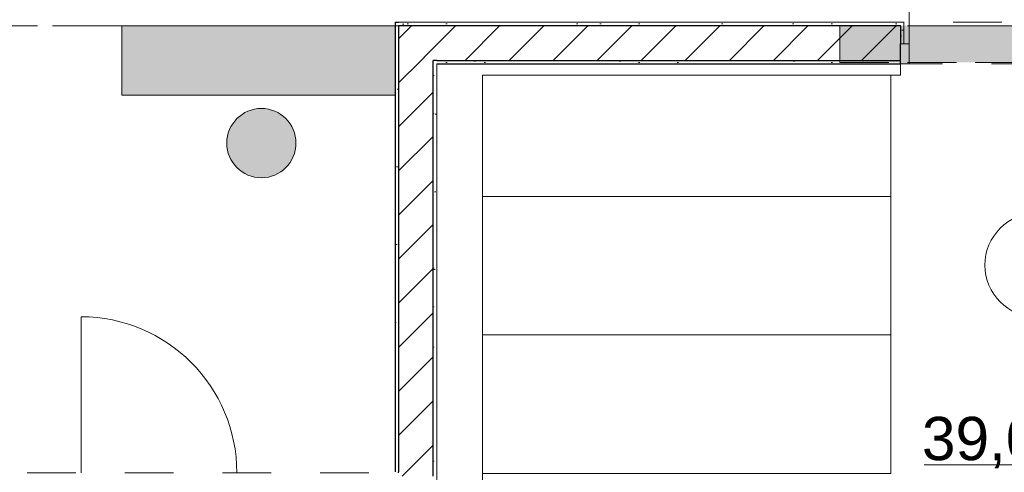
# Model space of a CAD drawing. Header units: millimetres. Extents: x -59761 to 112741, y -57975 to 46221.
# Tile 290 of 421: x 30010 to 35700, y -14177 to -11565. Entities that reach past the tile are written whole.
import ezdxf

# ---------------------------------------------------------------- set-up
doc = ezdxf.new("R2010")
doc.units = ezdxf.units.MM
for name, pattern in [('Wipeout_Contour', [1000, 0, -1000]), ('короткая штриховая', [282.222222, 141.111111, -141.111111]), ('Невидимая', [391.222223, 282.222223, -109]), ('Штриховая', [564.444447, 282.222223, -282.222223]), ('Штрихпунктирная', [670.277762, 352.777767, -176.388884, 0, -141.111112])]:
    doc.linetypes.add(name, pattern=pattern)
for name, color, linetype in [('Интерьер - конструкции мебели', 7, 'Continuous'), ('Интерьер - Мебель', 7, 'Continuous'), ('Интерьер - Оборудование бань', 7, 'Continuous'), ('Конструктив - Перемычки', 7, 'Continuous'), ('Конструктив - Стены Блок 200 нов', 7, 'Continuous'), ('Элемент модели - Границы зон', 7, 'Continuous'), ('Элемент Модели - Зона', 7, 'Continuous')]:
    doc.layers.add(name, color=color, linetype=linetype)
doc.styles.add('СГЕНЕРИР_СТИЛЬ_1', font='arial.ttf')
pattern_1 = [(45, (-45000, -54000), (-127.2792, 127.2792), [])]
pattern_2 = [(45, (-45000, -53650), (-111.36932, 111.36932), [0, -105, 0, -157.5]), (110, (-44650, -53650), (148.0016, 53.86817), [0, -77, 0, -133])]

msp = doc.modelspace()

# ---------------------------------------------------------------- hatches: boundary and pattern name
at = {"layer": 'Интерьер - конструкции мебели', "linetype": 'Continuous', "lineweight": 0}
msp.add_hatch(color=254, dxfattribs=at).paths.add_polyline_path([(32199.73, -11600), (30599.73, -11600), (30599.73, -12000), (32199.73, -12000)])
at = {"layer": 'Интерьер - Мебель', "linetype": 'Continuous', "lineweight": 0}
msp.add_hatch(color=255, dxfattribs=at).paths.add_polyline_path([(31406.56, -12477.54, 1), (31406.56, -12077.54, 1)])

# ---------------------------------------------------------------- linework, layer by layer
at = {"layer": 'Интерьер - конструкции мебели', "color": 7, "linetype": 'Continuous', "lineweight": 15, "flags": 128}
for points in [[(32199.73, -11600), (30599.73, -11600), (30599.73, -12000), (32199.73, -12000)], [(32684.73, -11885), (32684.73, -12585), (35044.73, -12585), (35044.73, -11885)], [(32684.73, -12585), (32684.73, -13385), (35044.73, -13385), (35044.73, -12585)], [(32684.73, -13385), (32684.73, -14185), (35044.73, -14185), (35044.73, -13385)]]:
    msp.add_lwpolyline(points, close=True, dxfattribs=at)
at = {"layer": 'Интерьер - Мебель', "color": 7, "linetype": 'Continuous', "lineweight": 15, "flags": 128}
msp.add_lwpolyline([(31406.56, -12477.54, 1), (31406.56, -12077.54, 1)], format="xyb", close=True, dxfattribs=at)
at = {"layer": 'Интерьер - Оборудование бань', "color": 7, "linetype": 'Continuous', "lineweight": 15}
for points in [[(32684.73, -11885), (32684.73, -12585), (35044.73, -12585), (35044.73, -11885)], [(32684.73, -12585), (32684.73, -13385), (35044.73, -13385), (35044.73, -12585)], [(32684.73, -13385), (32684.73, -14185), (35044.73, -14185), (35044.73, -13385)]]:
    msp.add_lwpolyline(points, close=True, dxfattribs=at)
at = {"layer": 'Конструктив - Стены Блок 200 нов', "color": 7, "linetype": 'Continuous', "lineweight": 5}
for p, q in [((35149.72, -11705), (35149.72, -11005)), ((35149.72, -11705), (35149.72, -11820)), ((30364.62, -14179.99), (30364.62, -13279.99))]:
    msp.add_line(p, q, dxfattribs=at)
for centre, radius in [((35149.72, -11705), 700), ((30364.62, -14179.99), 900)]:
    msp.add_arc(centre, radius, 0, 90, dxfattribs=at)
at = {"layer": 'Элемент Модели - Зона', "color": 7, "linetype": 'Continuous', "lineweight": 15}
msp.add_line((35237.17, -14135.12), (36537.75, -14135.12), dxfattribs=at)
at = {"layer": 'Элемент Модели - Зона', "color": 253, "linetype": 'Штриховая', "lineweight": 15, "flags": 128}
for points in [[(-8890, -17680), (-3119.74, -17680), (-3119.74, -14858.42), (142.53, -11594.86), (156.67, -11609), (156.67, -11580), (18300, -11580), (18300, -11600), (32399.73, -11600), (32399.73, -11580), (69081.36, -11580), (72316.72, -14823.47), (72320.06, -15158.11), (72320.06, -17695), (72360, -17695), (72360, -19700), (72120, -19700), (72120, -18300), (71700, -18300), (71700, -17900), (63300, -17900), (63300, -18300), (62700, -18300), (62700, -17900), (54320, -17900), (54320, -27030), (62700, -27030), (62700, -26350), (63300, -26350), (63300, -27540), (67380, -27540), (67380, -26630), (67500, -26630), (67500, -27660), (62920, -27660), (62920, -32819.89), (72120, -32819.89), (72120, -27750), (71650, -27750), (71650, -26250), (72120, -26250), (72120, -21200), (72360, -21200), (72360, -33849.94), (72120, -33849.94), (72120, -33059.89), (54320, -33059.89), (54320, -39349.94), (72120, -39349.94), (72120, -36299.94), (71700.06, -36299.94), (71700.06, -35674.44), (72120, -35674.44), (72120, -35349.94), (72360, -35349.94), (72360, -35679.94), (75850, -35679.94), (75850, -16794.88), (75238.88, -16794.88), (75238.88, -9000), (80700, -9000), (80700, -8700), (81300, -8700), (81300, -9000), (87517.1, -9000), (87517.1, -320), (85530, -320), (85530, 300), (84182.9, 300), (81300, 300), (81300, -300), (80700, -300), (80700, 212.5), (79799.78, 212.5), (72300, 212.5), (72300, -300), (71700, -300), (71700, 212.5), (63300, 212.5), (63300, -300), (62700, -300), (62700, 212.5), (54300, 212.5), (54300, -300), (53700, -300), (53700, 212.5), (45650, 212.5), (45650, -300), (45050, -300), (44950, -300), (44950, -5367.2), (32450.06, -5367.2), (32450.06, -200), (32450.06, 7690), (32460.06, 7690), (32460.06, 13850), (29720, 13850), (29720, 5730), (28964.53, 5730), (28964.53, 212), (27300.06, 212), (27300.06, -300), (26700.06, -300), (26700.06, 212), (18300, 212), (18300, -300), (17700, -300), (17700, 212), (16025.03, 212), (16025.03, -7500), (16025.03, -9042.59), (9300, -9042.59), (9300, -9300), (8700, -9300), (8700, -9042.59), (300, -9042.59), (300, -9300), (-300, -9300), (-300, -9042.59), (-8250, -9042.59), (-8250, -9300), (-8850, -9300), (-8850, -9042.59), (-8890, -9042.59)], [(23960.57, -14189.99), (23960.57, -13289.99), (24078.18, -13289.99), (24078.18, -14189.99), (24979.73, -14189.99), (24979.73, -14179.99), (32179.73, -14179.99), (32179.73, -11600), (17520, -11600), (17520, -14189.99), (18420, -14189.99), (18420, -13289.99), (18540, -13289.99), (18540, -14189.99), (19440, -14189.99), (19440, -14309.99), (18540, -14309.99), (18540, -15209.99), (18420, -15209.99), (18420, -14309.99), (17520, -14309.99), (17520, -17680), (24979.73, -17680), (24979.73, -14309.99), (24079.73, -14309.99), (24079.73, -15209.99), (23959.8, -15209.99), (23959.8, -14309.99), (23059.8, -14309.99), (23059.8, -14189.99)], [(39079.3, -17680), (39079.3, -11820), (32419.73, -11820), (32419.73, -17680)]]:
    msp.add_lwpolyline(points, close=True, dxfattribs=at)
at = {"layer": 'Элемент Модели - Зона', "color": 7, "linetype": 'Continuous', "lineweight": 15, "flags": 128}
msp.add_lwpolyline([(36187.46, -12981.54, 1), (35587.46, -12981.54, 1)], format="xyb", close=True, dxfattribs=at)

# ---------------------------------------------------------------- texts
at = {"layer": 'Элемент Модели - Зона', "color": 7, "lineweight": 15, "insert": (35887.46, -14005.8), "char_height": 250, "attachment_point": 5, "style": 'СГЕНЕРИР_СТИЛЬ_1'}
msp.add_mtext('\\A1;{\\pqc;\\fArial|b0|i0|c204|p38;39,03 м²}', dxfattribs=at)

# ---------------------------------------------------------------- next in the draw order: wipeouts: each hides what was drawn before it
at = {"color": 254, "linetype": 'Wipeout_Contour', "lineweight": 0, "ltscale": 7522966.842524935}
msp.add_wipeout([(32199.73, -11580), (32179.73, -11580), (32199.73, -11600)], dxfattribs=at).dxf.layer = 'Конструктив - Стены Блок 200 нов'
at = {"color": 254, "linetype": 'Wipeout_Contour', "lineweight": 0, "ltscale": 7523700.633998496}
msp.add_wipeout([(32419.73, -11800), (32399.73, -11800), (32419.73, -11820)], dxfattribs=at).dxf.layer = 'Конструктив - Стены Блок 200 нов'

# ---------------------------------------------------------------- next in the draw order: wipeouts: each hides what was drawn before it
at = {"color": 254, "linetype": 'Wipeout_Contour', "lineweight": 0, "ltscale": 7523412.398698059}
msp.add_wipeout([(32399.73, -11600), (32199.73, -11600), (32399.73, -11800)], dxfattribs=at).dxf.layer = 'Конструктив - Стены Блок 200 нов'

# ---------------------------------------------------------------- next in the draw order: hatches: boundary and pattern name
at = {"layer": 'Конструктив - Стены Блок 200 нов', "linetype": 'Continuous', "lineweight": 5}
h = msp.add_hatch(dxfattribs=at)
h.set_pattern_fill('БЛОКИ_БЕТОННЫЕ_ЭФФЕКТИВН_2D', style=0, pattern_type=2)
h.set_pattern_definition(pattern_1)
h.paths.add_polyline_path([(32399.73, -11600), (32199.73, -11600), (32399.73, -11800)])

# ---------------------------------------------------------------- next in the draw order: wipeouts: each hides what was drawn before it
at = {"color": 254, "linetype": 'Wipeout_Contour', "lineweight": 0, "ltscale": 10031231.0638798}
msp.add_wipeout([(32179.73, -11600), (32179.73, -14174.99), (32199.73, -14174.99), (32199.73, -11600)], dxfattribs=at).dxf.layer = 'Конструктив - Стены Блок 200 нов'
at = {"color": 254, "linetype": 'Wipeout_Contour', "lineweight": 0, "ltscale": 10033002.19176294}
msp.add_wipeout([(32399.73, -11820), (32399.73, -17680), (32419.73, -17680), (32419.73, -11820)], dxfattribs=at).dxf.layer = 'Конструктив - Стены Блок 200 нов'

# ---------------------------------------------------------------- next in the draw order: hatches: boundary and pattern name
at = {"layer": 'Конструктив - Стены Блок 200 нов', "linetype": 'Continuous', "lineweight": 5}
h = msp.add_hatch(dxfattribs=at)
h.set_pattern_fill('ШТУКАТУРКА__ГИПС_01_000D', color=252, style=0, pattern_type=2)
h.set_pattern_definition(pattern_2)
h.paths.add_polyline_path([(32179.73, -11600), (32179.73, -14174.99), (32199.73, -14174.99), (32199.73, -11600)])
h = msp.add_hatch(dxfattribs=at)
h.set_pattern_fill('ШТУКАТУРКА__ГИПС_01_000D', color=252, style=0, pattern_type=2)
h.set_pattern_definition(pattern_2)
h.paths.add_polyline_path([(32399.73, -11820), (32399.73, -17680), (32419.73, -17680), (32419.73, -11820)])

# ---------------------------------------------------------------- next in the draw order: wipeouts: each hides what was drawn before it
at = {"color": 254, "linetype": 'Wipeout_Contour', "lineweight": 0, "ltscale": 7522950.473330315}
msp.add_wipeout([(32179.73, -11600), (32199.73, -11600), (32179.73, -11580)], dxfattribs=at).dxf.layer = 'Конструктив - Стены Блок 200 нов'
at = {"color": 254, "linetype": 'Wipeout_Contour', "lineweight": 0, "ltscale": 7523684.266575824}
msp.add_wipeout([(32399.73, -11820), (32419.73, -11820), (32399.73, -11800)], dxfattribs=at).dxf.layer = 'Конструктив - Стены Блок 200 нов'

# ---------------------------------------------------------------- next in the draw order: wipeouts: each hides what was drawn before it
at = {"color": 254, "linetype": 'Wipeout_Contour', "lineweight": 0, "ltscale": 10031721.47195248}
msp.add_wipeout([(32199.73, -11800), (32199.73, -14199.99), (32399.73, -14199.99), (32399.73, -11800)], dxfattribs=at).dxf.layer = 'Конструктив - Стены Блок 200 нов'

# ---------------------------------------------------------------- next in the draw order: hatches: boundary and pattern name
at = {"layer": 'Конструктив - Стены Блок 200 нов', "linetype": 'Continuous', "lineweight": 5}
h = msp.add_hatch(dxfattribs=at)
h.set_pattern_fill('БЛОКИ_БЕТОННЫЕ_ЭФФЕКТИВН_2D', style=0, pattern_type=2)
h.set_pattern_definition(pattern_1)
h.paths.add_polyline_path([(32199.73, -11800), (32199.73, -14199.99), (32399.73, -14199.99), (32399.73, -11800)])

# ---------------------------------------------------------------- next in the draw order: linework, layer by layer
at = {"layer": 'Конструктив - Стены Блок 200 нов', "color": 7, "linetype": 'Continuous', "lineweight": 30}
msp.add_line((32199.73, -14179.99), (32199.73, -14174.99), dxfattribs=at)

# ---------------------------------------------------------------- next in the draw order: wipeouts: each hides what was drawn before it
at = {"color": 254, "linetype": 'Wipeout_Contour', "lineweight": 0, "ltscale": 7523238.709352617}
msp.add_wipeout([(32199.73, -11800), (32399.73, -11800), (32199.73, -11600)], dxfattribs=at).dxf.layer = 'Конструктив - Стены Блок 200 нов'

# ---------------------------------------------------------------- next in the draw order: hatches: boundary and pattern name
at = {"layer": 'Конструктив - Стены Блок 200 нов', "linetype": 'Continuous', "lineweight": 5}
h = msp.add_hatch(dxfattribs=at)
h.set_pattern_fill('БЛОКИ_БЕТОННЫЕ_ЭФФЕКТИВН_2D', style=0, pattern_type=2)
h.set_pattern_definition(pattern_1)
h.paths.add_polyline_path([(32199.73, -11800), (32399.73, -11800), (32199.73, -11600)])

# ---------------------------------------------------------------- next in the draw order: linework, layer by layer
at = {"layer": 'Конструктив - Стены Блок 200 нов', "color": 7, "linetype": 'Continuous', "lineweight": 30}
for p, q in [((32399.73, -11600), (32199.73, -11600)), ((32199.73, -11600), (32199.73, -11800)), ((32199.73, -11800), (32199.73, -14174.99)), ((32419.73, -11800), (32399.73, -11800)), ((32399.73, -14199.99), (32399.73, -11800))]:
    msp.add_line(p, q, dxfattribs=at)
at = {"layer": 'Конструктив - Стены Блок 200 нов', "color": 7, "linetype": 'Continuous', "lineweight": 30, "flags": 128}
for points in [[(32179.73, -11580), (32199.73, -11580)], [(32179.73, -11580), (32179.73, -14174.99)]]:
    msp.add_lwpolyline(points, dxfattribs=at)
at = {"layer": 'Конструктив - Стены Блок 200 нов', "color": 7, "linetype": 'Continuous', "lineweight": 5, "flags": 128}
msp.add_lwpolyline([(32419.73, -17680), (32419.73, -11820)], dxfattribs=at)

# ---------------------------------------------------------------- next in the draw order: wipeouts: each hides what was drawn before it
at = {"color": 254, "linetype": 'Wipeout_Contour', "lineweight": 0, "ltscale": 10036410.1765115}
msp.add_wipeout([(32199.73, -11600), (35099.72, -11600), (35099.72, -11580), (32199.73, -11580)], dxfattribs=at).dxf.layer = 'Конструктив - Стены Блок 200 нов'
at = {"color": 254, "linetype": 'Wipeout_Contour', "lineweight": 0, "ltscale": 10036951.62944423}
msp.add_wipeout([(32419.73, -11820), (35099.72, -11820), (35099.72, -11800), (32419.73, -11800)], dxfattribs=at).dxf.layer = 'Конструктив - Стены Блок 200 нов'

# ---------------------------------------------------------------- next in the draw order: hatches: boundary and pattern name
at = {"layer": 'Конструктив - Стены Блок 200 нов', "linetype": 'Continuous', "lineweight": 5}
h = msp.add_hatch(dxfattribs=at)
h.set_pattern_fill('ШТУКАТУРКА__ГИПС_01_000D', color=252, style=0, pattern_type=2)
h.set_pattern_definition(pattern_2)
h.paths.add_polyline_path([(32199.73, -11600), (35099.72, -11600), (35099.72, -11580), (32199.73, -11580)])
h = msp.add_hatch(dxfattribs=at)
h.set_pattern_fill('ШТУКАТУРКА__ГИПС_01_000D', color=252, style=0, pattern_type=2)
h.set_pattern_definition(pattern_2)
h.paths.add_polyline_path([(32419.73, -11820), (35099.72, -11820), (35099.72, -11800), (32419.73, -11800)])

# ---------------------------------------------------------------- next in the draw order: wipeouts: each hides what was drawn before it
at = {"color": 254, "linetype": 'Wipeout_Contour', "lineweight": 0, "ltscale": 12547415.06114091}
msp.add_wipeout([(32399.73, -11600), (32399.73, -11800), (35099.72, -11800), (35099.72, -11705), (35099.72, -11600)], dxfattribs=at).dxf.layer = 'Конструктив - Стены Блок 200 нов'

# ---------------------------------------------------------------- next in the draw order: hatches: boundary and pattern name
at = {"layer": 'Конструктив - Стены Блок 200 нов', "linetype": 'Continuous', "lineweight": 5}
h = msp.add_hatch(dxfattribs=at)
h.set_pattern_fill('БЛОКИ_БЕТОННЫЕ_ЭФФЕКТИВН_2D', style=0, pattern_type=2)
h.set_pattern_definition(pattern_1)
h.paths.add_polyline_path([(32399.73, -11600), (32399.73, -11800), (35099.72, -11800), (35099.72, -11705), (35099.72, -11600)])

# ---------------------------------------------------------------- next in the draw order: linework, layer by layer
at = {"layer": 'Интерьер - Оборудование бань', "color": 7, "linetype": 'Continuous', "lineweight": 15}
msp.add_lwpolyline([(35099.72, -11800), (35099.72, -11885), (32684.73, -11885), (32684.73, -17615), (39014.3, -17615), (39014.3, -11885), (36599.72, -11885), (36599.72, -11800)], dxfattribs=at)
at = {"layer": 'Конструктив - Перемычки', "color": 7, "linetype": 'Невидимая', "lineweight": 0}
for q in [(34749.72, -11599.92), (36949.72, -11811.92)]:
    msp.add_line((34749.72, -11811.92), q, dxfattribs=at)
at = {"layer": 'Конструктив - Стены Блок 200 нов', "color": 7, "linetype": 'Continuous', "lineweight": 30}
for p, q in [((32399.73, -11600), (32199.73, -11600)), ((32419.73, -11800), (32399.73, -11800)), ((32419.73, -11800), (35099.72, -11800)), ((35099.72, -11820), (35099.72, -11800)), ((35099.72, -11820), (35099.72, -11800)), ((35099.72, -11820), (35099.72, -11800))]:
    msp.add_line(p, q, dxfattribs=at)
at = {"layer": 'Конструктив - Стены Блок 200 нов', "color": 7, "linetype": 'Continuous', "lineweight": 5}
msp.add_line((35149.72, -11820), (35099.72, -11820), dxfattribs=at)
at = {"layer": 'Конструктив - Стены Блок 200 нов', "color": 7, "linetype": 'Continuous', "lineweight": 30, "flags": 128}
msp.add_lwpolyline([(32419.73, -11820), (35099.72, -11820)], dxfattribs=at)
at = {"layer": 'Элемент модели - Границы зон', "color": 7, "linetype": 'короткая штриховая', "lineweight": 15}
msp.add_line((17500, -11600), (32399.73, -11600), dxfattribs=at)

# ---------------------------------------------------------------- next in the draw order: wipeouts: each hides what was drawn before it
at = {"color": 254, "linetype": 'Wipeout_Contour', "lineweight": 0, "ltscale": 12552777.66346916}
msp.add_wipeout([(35099.72, -11580), (35099.72, -11600), (35099.72, -11705), (35119.72, -11705), (35119.72, -11580)], dxfattribs=at).dxf.layer = 'Конструктив - Стены Блок 200 нов'

# ---------------------------------------------------------------- next in the draw order: hatches: boundary and pattern name
at = {"layer": 'Конструктив - Перемычки', "linetype": 'Continuous', "lineweight": 0}
msp.add_hatch(color=59, dxfattribs=at).paths.add_polyline_path([(34749.72, -11599.92), (34749.72, -11811.92), (36949.72, -11811.92), (36949.72, -11599.92)])
at = {"layer": 'Конструктив - Стены Блок 200 нов', "linetype": 'Continuous', "lineweight": 5}
h = msp.add_hatch(dxfattribs=at)
h.set_pattern_fill('ШТУКАТУРКА__ГИПС_01_000D', color=252, style=0, pattern_type=2)
h.set_pattern_definition(pattern_2)
h.paths.add_polyline_path([(35099.72, -11580), (35099.72, -11600), (35099.72, -11705), (35119.72, -11705), (35119.72, -11580)])
at = {"layer": 'Конструктив - Стены Блок 200 нов', "linetype": 'Continuous', "lineweight": 0}
msp.add_hatch(color=255, dxfattribs=at).paths.add_polyline_path([(35099.72, -11705), (35099.72, -11820), (35149.72, -11820), (35149.72, -11705)])

# ---------------------------------------------------------------- next in the draw order: linework, layer by layer
at = {"layer": 'Конструктив - Перемычки', "color": 7, "linetype": 'Невидимая', "lineweight": 0}
msp.add_line((34749.72, -11599.92), (36949.72, -11599.92), dxfattribs=at)
at = {"layer": 'Конструктив - Перемычки', "color": 7, "linetype": 'Штрихпунктирная', "lineweight": 0}
msp.add_line((34749.72, -11599.92), (36949.72, -11599.92), dxfattribs=at)
at = {"layer": 'Конструктив - Стены Блок 200 нов', "color": 7, "linetype": 'Continuous', "lineweight": 30}
for p, q in [((35099.72, -11600), (32399.73, -11600)), ((35099.72, -11600), (35099.72, -11705)), ((35099.72, -11800), (35099.72, -11705)), ((35099.72, -11800), (35099.72, -11705)), ((35099.72, -11800), (35099.72, -11705))]:
    msp.add_line(p, q, dxfattribs=at)
at = {"layer": 'Конструктив - Стены Блок 200 нов', "color": 7, "linetype": 'Continuous', "lineweight": 5}
for p, q in [((35099.72, -11580), (35119.72, -11580)), ((35099.72, -11580), (35119.72, -11580)), ((35119.72, -11705), (35119.72, -11580)), ((35119.72, -11705), (35119.72, -11580)), ((35099.72, -11705), (35119.72, -11705)), ((35099.72, -11705), (35149.72, -11705)), ((35099.72, -11820), (35099.72, -11705))]:
    msp.add_line(p, q, dxfattribs=at)
at = {"layer": 'Конструктив - Стены Блок 200 нов', "color": 7, "linetype": 'Continuous', "lineweight": 5, "flags": 128}
msp.add_lwpolyline([(35099.72, -11580), (32199.73, -11580)], dxfattribs=at)

doc.saveas('drawing.dxf')
